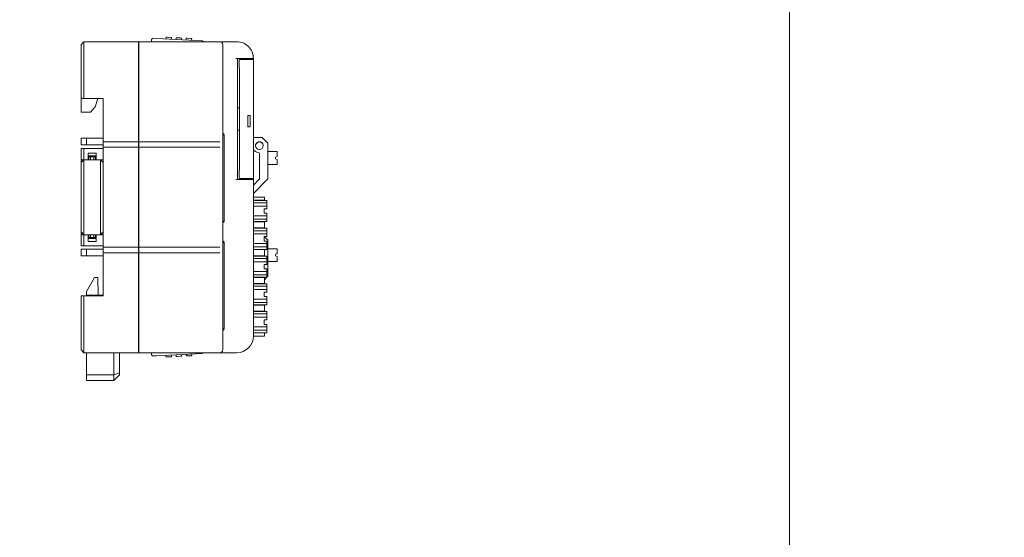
# Model space of a CAD drawing. Header units: millimetres. Extents: x -1114 to 1396, y -630 to 631.
# Tile 343 of 656: x -391 to -213, y 409 to 502. Entities that reach past the tile are written whole.
import ezdxf

# ---------------------------------------------------------------- set-up
doc = ezdxf.new("R2010")
doc.units = ezdxf.units.MM
doc.header["$MEASUREMENT"] = 0

msp = doc.modelspace()

# ---------------------------------------------------------------- linework, layer by layer
at = {"lineweight": 18}
for points, knots in [([(1038.9843, -629.7647), (1038.9843, -629.7647), (-1111.4882, -629.7647), (-1111.4882, -629.7647), (-1111.4882, -629.7647), (-1111.4882, -629.7647), (-1111.4882, 630.7883), (-1111.4882, 630.7883), (-1111.4882, 630.7883), (-1111.4882, 630.7883), (1038.9843, 630.7883), (1038.9843, 630.7883)], [0, 0, 0, 0, 0.33333333, 0.33333333, 0.33333333, 0.33333333, 0.66666667, 0.66666667, 0.66666667, 0.66666667, 1, 1, 1, 1]), ([(-366.4971, 498.548), (-366.5766, 498.5521), (-366.6545, 498.5245), (-366.7136, 498.4713), (-366.7136, 498.4713), (-366.7727, 498.4181), (-366.8083, 498.3435), (-366.8124, 498.2641)], [0, 0, 0, 0, 0.5, 0.5, 0.5, 0.5, 1, 1, 1, 1]), ([(-357.6673, 498.0851), (-357.6667, 498.0848), (-357.6661, 498.0844), (-357.6641, 498.0834), (-357.6641, 498.0834), (-357.6622, 498.0822), (-357.6588, 498.0803), (-357.6547, 498.078), (-357.6547, 498.078), (-357.6502, 498.0755), (-357.6449, 498.0724), (-357.6389, 498.069), (-357.6389, 498.069), (-357.631, 498.0645), (-357.6219, 498.0594), (-357.612, 498.0538), (-357.612, 498.0538), (-357.601, 498.0475), (-357.5891, 498.0408), (-357.5767, 498.0338), (-357.5767, 498.0338), (-357.5302, 498.0073), (-357.4766, 497.977), (-357.422, 497.946), (-357.422, 497.946), (-357.4164, 497.9428), (-357.4109, 497.9397), (-357.4053, 497.9365)], [0, 0, 0, 0, 0.14285714, 0.14285714, 0.14285714, 0.14285714, 0.28571429, 0.28571429, 0.28571429, 0.28571429, 0.42857143, 0.42857143, 0.42857143, 0.42857143, 0.57142857, 0.57142857, 0.57142857, 0.57142857, 0.71428571, 0.71428571, 0.71428571, 0.71428571, 0.85714286, 0.85714286, 0.85714286, 0.85714286, 1, 1, 1, 1]), ([(-353.9786, 497.4363), (-353.9786, 497.5689), (-354.0313, 497.696), (-354.125, 497.7898), (-354.125, 497.7898), (-354.2188, 497.8836), (-354.346, 497.9363), (-354.4786, 497.9363)], [0, 0, 0, 0, 0.5, 0.5, 0.5, 0.5, 1, 1, 1, 1]), ([(-348.4786, 494.9363), (-348.4786, 495.7319), (-348.7947, 496.495), (-349.3573, 497.0576), (-349.3573, 497.0576), (-349.9199, 497.6202), (-350.6829, 497.9363), (-351.4786, 497.9363)], [0, 0, 0, 0, 0.5, 0.5, 0.5, 0.5, 1, 1, 1, 1]), ([(-348.4786, 494.9363), (-348.4786, 495.7319), (-348.7947, 496.495), (-349.3573, 497.0576), (-349.3573, 497.0576), (-349.9199, 497.6202), (-350.6829, 497.9363), (-351.4786, 497.9363)], [0, 0, 0, 0, 0.5, 0.5, 0.5, 0.5, 1, 1, 1, 1]), ([(-348.6789, 496.014), (-348.6355, 495.9015), (-348.5991, 495.7865), (-348.5696, 495.6696), (-348.5696, 495.6696), (-348.5401, 495.5526), (-348.5178, 495.4343), (-348.5026, 495.3147)], [0, 0, 0, 0, 0.5, 0.5, 0.5, 0.5, 1, 1, 1, 1]), ([(-353.8321, 481.1227), (-353.8655, 481.1328), (-353.9054, 481.1429), (-353.9489, 481.153), (-353.9489, 481.153), (-353.9586, 481.1552), (-353.9685, 481.1575), (-353.9786, 481.1597)], [0, 0, 0, 0, 0.5, 0.5, 0.5, 0.5, 1, 1, 1, 1]), ([(-379.4786, 478.6863), (-379.4385, 478.6863), (-379.3977, 478.6863), (-379.3566, 478.6863), (-379.3566, 478.6863), (-379.3155, 478.6863), (-379.274, 478.6863), (-379.2322, 478.6863), (-379.2322, 478.6863), (-379.1486, 478.6863), (-379.0639, 478.6863), (-378.9786, 478.6863)], [0, 0, 0, 0, 0.33333333, 0.33333333, 0.33333333, 0.33333333, 0.66666667, 0.66666667, 0.66666667, 0.66666667, 1, 1, 1, 1]), ([(-346.6867, 479.2073), (-346.6867, 479.4574), (-346.8201, 479.6885), (-347.0367, 479.8135), (-347.0367, 479.8135), (-347.2533, 479.9386), (-347.5201, 479.9386), (-347.7367, 479.8135), (-347.7367, 479.8135), (-347.9533, 479.6885), (-348.0867, 479.4574), (-348.0867, 479.2073)], [0, 0, 0, 0, 0.33333333, 0.33333333, 0.33333333, 0.33333333, 0.66666667, 0.66666667, 0.66666667, 0.66666667, 1, 1, 1, 1]), ([(-348.0867, 479.2073), (-348.0867, 478.8207), (-347.7733, 478.5073), (-347.3867, 478.5073), (-347.3867, 478.5073), (-347.0001, 478.5073), (-346.6867, 478.8207), (-346.6867, 479.2073)], [0, 0, 0, 0, 0.5, 0.5, 0.5, 0.5, 1, 1, 1, 1]), ([(-346.6978, 479.2073), (-346.6978, 479.4534), (-346.8291, 479.6808), (-347.0423, 479.8039), (-347.0423, 479.8039), (-347.2554, 479.927), (-347.518, 479.927), (-347.7311, 479.8039), (-347.7311, 479.8039), (-347.9443, 479.6808), (-348.0756, 479.4534), (-348.0756, 479.2073)], [0, 0, 0, 0, 0.33333333, 0.33333333, 0.33333333, 0.33333333, 0.66666667, 0.66666667, 0.66666667, 0.66666667, 1, 1, 1, 1]), ([(-348.0756, 479.2073), (-348.0756, 478.8268), (-347.7672, 478.5184), (-347.3867, 478.5184), (-347.3867, 478.5184), (-347.0062, 478.5184), (-346.6978, 478.8268), (-346.6978, 479.2073)], [0, 0, 0, 0, 0.5, 0.5, 0.5, 0.5, 1, 1, 1, 1]), ([(-353.9786, 465.6056), (-353.9685, 465.6079), (-353.9586, 465.6101), (-353.9489, 465.6124), (-353.9489, 465.6124), (-353.9054, 465.6225), (-353.8655, 465.6326), (-353.8321, 465.6427)], [0, 0, 0, 0, 0.5, 0.5, 0.5, 0.5, 1, 1, 1, 1]), ([(-378.9786, 461.1863), (-379.0639, 461.1863), (-379.1486, 461.1863), (-379.2322, 461.1863), (-379.2322, 461.1863), (-379.274, 461.1863), (-379.3155, 461.1863), (-379.3566, 461.1863), (-379.3566, 461.1863), (-379.3977, 461.1863), (-379.4385, 461.1863), (-379.4786, 461.1863)], [0, 0, 0, 0, 0.33333333, 0.33333333, 0.33333333, 0.33333333, 0.66666667, 0.66666667, 0.66666667, 0.66666667, 1, 1, 1, 1]), ([(-353.8321, 461.7627), (-353.8655, 461.7728), (-353.9054, 461.7829), (-353.9489, 461.793), (-353.9489, 461.793), (-353.9586, 461.7952), (-353.9685, 461.7975), (-353.9786, 461.7997)], [0, 0, 0, 0, 0.5, 0.5, 0.5, 0.5, 1, 1, 1, 1]), ([(-353.9786, 446.2457), (-353.9685, 446.2479), (-353.9586, 446.2502), (-353.9489, 446.2524), (-353.9489, 446.2524), (-353.9054, 446.2625), (-353.8655, 446.2726), (-353.8321, 446.2827)], [0, 0, 0, 0, 0.5, 0.5, 0.5, 0.5, 1, 1, 1, 1]), ([(-366.8124, 441.6517), (-366.8083, 441.5722), (-366.7727, 441.4977), (-366.7136, 441.4444), (-366.7136, 441.4444), (-366.6545, 441.3912), (-366.5766, 441.3636), (-366.4971, 441.3678)], [0, 0, 0, 0, 0.5, 0.5, 0.5, 0.5, 1, 1, 1, 1]), ([(-357.4834, 441.9349), (-357.516, 441.9164), (-357.5473, 441.8987), (-357.5761, 441.8824), (-357.5761, 441.8824), (-357.5886, 441.8753), (-357.6006, 441.8685), (-357.6116, 441.8622), (-357.6116, 441.8622), (-357.6215, 441.8566), (-357.6306, 441.8514), (-357.6388, 441.8468), (-357.6388, 441.8468), (-357.6478, 441.8417), (-357.6556, 441.8372), (-357.6602, 441.8346), (-357.6602, 441.8346), (-357.6644, 441.8323), (-357.6658, 441.8314), (-357.6673, 441.8306)], [0, 0, 0, 0, 0.2, 0.2, 0.2, 0.2, 0.4, 0.4, 0.4, 0.4, 0.6, 0.6, 0.6, 0.6, 0.8, 0.8, 0.8, 0.8, 1, 1, 1, 1]), ([(-353.9786, 442.4363), (-353.9786, 442.3054), (-354.0325, 442.1753), (-354.125, 442.0827), (-354.125, 442.0827), (-354.2176, 441.9901), (-354.3477, 441.9363), (-354.4786, 441.9363)], [0, 0, 0, 0, 0.5, 0.5, 0.5, 0.5, 1, 1, 1, 1])]:
    msp.add_open_spline(points, degree=3, knots=knots, dxfattribs=at)
for points in [[(-252.0041, 630.2765), (-252.0041, 630.2765), (-252.0041, -630.2765), (-252.0041, -630.2765)], [(-379.4786, 497.4363), (-379.4786, 497.4363), (-378.9786, 497.9363), (-378.9786, 497.9363)], [(-379.4786, 497.4363), (-379.4786, 497.4363), (-378.9786, 497.9363), (-378.9786, 497.9363)], [(-378.9786, 497.9363), (-378.9786, 497.9363), (-369.1732, 497.9363), (-369.1732, 497.9363)], [(-378.9786, 497.9363), (-378.9786, 497.9363), (-369.1732, 497.9363), (-369.1732, 497.9363)], [(-378.9786, 497.9363), (-378.9786, 497.9363), (-378.9786, 493.9363), (-378.9786, 493.9363)], [(-369.1732, 493.9363), (-369.1732, 493.9363), (-369.1732, 497.9363), (-369.1732, 497.9363)], [(-369.0732, 497.9363), (-369.0732, 497.9363), (-354.4786, 497.9363), (-354.4786, 497.9363)], [(-369.0732, 493.9363), (-369.0732, 493.9363), (-369.0732, 497.9363), (-369.0732, 497.9363)], [(-369.0732, 497.9363), (-369.0732, 497.9363), (-354.4786, 497.9363), (-354.4786, 497.9363)], [(-366.8296, 497.9362), (-366.8296, 497.9362), (-366.8124, 498.2641), (-366.8124, 498.2641)], [(-366.4971, 498.548), (-366.4971, 498.548), (-365.898, 498.5165), (-365.898, 498.5165)], [(-365.898, 498.5165), (-365.898, 498.5165), (-357.6673, 498.0851), (-357.6673, 498.0851)], [(-365.898, 498.5165), (-365.898, 498.5165), (-357.6673, 498.0851), (-357.6673, 498.0851)], [(-364.2045, 498.4278), (-364.2045, 498.4278), (-364.1878, 498.7459), (-364.1878, 498.7459)], [(-364.1878, 498.7459), (-364.1878, 498.7459), (-364.2045, 498.4278), (-364.2045, 498.4278)], [(-363.9881, 498.7354), (-363.9881, 498.7354), (-364.1878, 498.7459), (-364.1878, 498.7459)], [(-363.3889, 498.704), (-363.3889, 498.704), (-363.9881, 498.7354), (-363.9881, 498.7354)], [(-363.1892, 498.6936), (-363.1892, 498.6936), (-363.3889, 498.704), (-363.3889, 498.704)], [(-363.1892, 498.6936), (-363.1892, 498.6936), (-363.2059, 498.3754), (-363.2059, 498.3754)], [(-362.3975, 498.3331), (-362.3975, 498.3331), (-362.3809, 498.6512), (-362.3809, 498.6512)], [(-362.3809, 498.6512), (-362.3809, 498.6512), (-362.3975, 498.3331), (-362.3975, 498.3331)], [(-362.1812, 498.6407), (-362.1812, 498.6407), (-362.3809, 498.6512), (-362.3809, 498.6512)], [(-361.582, 498.6093), (-361.582, 498.6093), (-362.1812, 498.6407), (-362.1812, 498.6407)], [(-361.3822, 498.5989), (-361.3822, 498.5989), (-361.582, 498.6093), (-361.582, 498.6093)], [(-361.3822, 498.5989), (-361.3822, 498.5989), (-361.3989, 498.2807), (-361.3989, 498.2807)], [(-360.5906, 498.2384), (-360.5906, 498.2384), (-360.5739, 498.5565), (-360.5739, 498.5565)], [(-360.5739, 498.5565), (-360.5739, 498.5565), (-360.5906, 498.2384), (-360.5906, 498.2384)], [(-360.3742, 498.546), (-360.3742, 498.546), (-360.5739, 498.5565), (-360.5739, 498.5565)], [(-359.775, 498.5146), (-359.775, 498.5146), (-360.3742, 498.546), (-360.3742, 498.546)], [(-359.5753, 498.5042), (-359.5753, 498.5042), (-359.775, 498.5146), (-359.775, 498.5146)], [(-359.5753, 498.5042), (-359.5753, 498.5042), (-359.592, 498.186), (-359.592, 498.186)], [(-357.6674, 498.0851), (-357.6674, 498.0851), (-357.6673, 498.0851), (-357.6673, 498.0851)], [(-354.4786, 497.9363), (-354.4786, 497.9363), (-353.4786, 497.9363), (-353.4786, 497.9363)], [(-353.4786, 497.9363), (-353.4786, 497.9363), (-351.4786, 497.9363), (-351.4786, 497.9363)], [(-353.4786, 497.9363), (-353.4786, 497.9363), (-351.4786, 497.9363), (-351.4786, 497.9363)], [(-379.4786, 493.9363), (-379.4786, 493.9363), (-379.4786, 497.4363), (-379.4786, 497.4363)], [(-369.1732, 496.9642), (-369.1732, 496.9642), (-369.0732, 496.959), (-369.0732, 496.959)], [(-369.0732, 496.1363), (-369.0732, 496.1363), (-369.1732, 496.1363), (-369.1732, 496.1363)], [(-369.1732, 496.1363), (-369.1732, 496.1363), (-369.0732, 496.1363), (-369.0732, 496.1363)], [(-353.9786, 497.4363), (-353.9786, 497.4363), (-353.9786, 493.9363), (-353.9786, 493.9363)], [(-351.6286, 494.9363), (-351.6286, 494.9363), (-348.9786, 494.9363), (-348.9786, 494.9363)], [(-351.3286, 494.9363), (-351.3286, 494.9363), (-351.3286, 473.1363), (-351.3286, 473.1363)], [(-351.0036, 494.7363), (-351.0036, 494.7363), (-351.0036, 493.2363), (-351.0036, 493.2363)], [(-349.6786, 494.7363), (-349.6786, 494.7363), (-351.0036, 494.7363), (-351.0036, 494.7363)], [(-350.4786, 494.9359), (-350.4786, 494.9359), (-350.4786, 494.7361), (-350.4786, 494.7361)], [(-350.2286, 494.9363), (-350.2286, 494.9363), (-350.2286, 494.7363), (-350.2286, 494.7363)], [(-349.6786, 494.7363), (-349.6786, 494.7363), (-348.9786, 494.7363), (-348.9786, 494.7363)], [(-349.1286, 494.7363), (-349.1286, 494.7363), (-349.1286, 494.9363), (-349.1286, 494.9363)], [(-348.4786, 494.9363), (-348.4786, 494.9363), (-348.9786, 494.9363), (-348.9786, 494.9363)], [(-348.9786, 494.7363), (-348.9786, 494.7363), (-348.4786, 494.7363), (-348.4786, 494.7363)], [(-348.4786, 494.9363), (-348.4786, 494.9363), (-348.4786, 494.7362), (-348.4786, 494.7362)], [(-348.4786, 473.3363), (-348.4786, 473.3363), (-348.4786, 494.7363), (-348.4786, 494.7363)], [(-348.4786, 494.7363), (-348.4786, 494.7363), (-348.4786, 473.3363), (-348.4786, 473.3363)], [(-379.4786, 487.6863), (-379.4786, 487.6863), (-379.4786, 493.9363), (-379.4786, 493.9363)], [(-378.9786, 493.9363), (-378.9786, 493.9363), (-378.9786, 487.6863), (-378.9786, 487.6863)], [(-369.1732, 480.739), (-369.1732, 480.739), (-369.1732, 493.9363), (-369.1732, 493.9363)], [(-369.0732, 480.739), (-369.0732, 480.739), (-369.0732, 493.9363), (-369.0732, 493.9363)], [(-353.9786, 480.739), (-353.9786, 480.739), (-353.9786, 493.9363), (-353.9786, 493.9363)], [(-353.9786, 493.9363), (-353.9786, 493.9363), (-353.9786, 480.739), (-353.9786, 480.739)], [(-350.9494, 493.2363), (-350.9494, 493.2363), (-351.0036, 493.2363), (-351.0036, 493.2363)], [(-350.9494, 493.2363), (-350.9494, 493.2363), (-350.9494, 474.8363), (-350.9494, 474.8363)], [(-379.4786, 487.6863), (-379.4786, 487.6863), (-379.4786, 485.2284), (-379.4786, 485.2284)], [(-378.9786, 487.6863), (-378.9786, 487.6863), (-379.4786, 487.6863), (-379.4786, 487.6863)], [(-375.4786, 487.6863), (-375.4786, 487.6863), (-378.9786, 487.6863), (-378.9786, 487.6863)], [(-376.9645, 486.2284), (-376.9645, 486.2284), (-376.4786, 487.6863), (-376.4786, 487.6863)], [(-375.4786, 480.739), (-375.4786, 480.739), (-375.4786, 487.6863), (-375.4786, 487.6863)], [(-377.7645, 485.2284), (-377.7645, 485.2284), (-376.9645, 486.2284), (-376.9645, 486.2284)], [(-350.9494, 486.0363), (-350.9494, 486.0363), (-351.3286, 486.0363), (-351.3286, 486.0363)], [(-379.4786, 485.2284), (-379.4786, 485.2284), (-377.7645, 485.2284), (-377.7645, 485.2284)], [(-349.4786, 484.6363), (-349.4786, 484.6363), (-349.0786, 484.6363), (-349.0786, 484.6363)], [(-349.4786, 482.6363), (-349.4786, 482.6363), (-349.4786, 484.6363), (-349.4786, 484.6363)], [(-349.0786, 484.6363), (-349.0786, 484.6363), (-349.0786, 482.6363), (-349.0786, 482.6363)], [(-350.9494, 482.0363), (-350.9494, 482.0363), (-351.3286, 482.0363), (-351.3286, 482.0363)], [(-349.0786, 482.6363), (-349.0786, 482.6363), (-349.4786, 482.6363), (-349.4786, 482.6363)], [(-379.4786, 480.5784), (-379.4786, 480.5784), (-378.4786, 480.5784), (-378.4786, 480.5784)], [(-379.4786, 479.3784), (-379.4786, 479.3784), (-379.4786, 480.5784), (-379.4786, 480.5784)], [(-378.4786, 480.5784), (-378.4786, 480.5784), (-375.4786, 480.5784), (-375.4786, 480.5784)], [(-378.4786, 480.5784), (-378.4786, 480.5784), (-378.4786, 479.3784), (-378.4786, 479.3784)], [(-375.4786, 479.491), (-375.4786, 479.491), (-375.4786, 480.739), (-375.4786, 480.739)], [(-369.1732, 479.491), (-369.1732, 479.491), (-369.1732, 480.739), (-369.1732, 480.739)], [(-369.0732, 480.739), (-369.0732, 480.739), (-369.0732, 479.491), (-369.0732, 479.491)], [(-353.7267, 481.1227), (-353.7267, 481.2799), (-353.8287, 481.4189), (-353.9786, 481.4661)], [(-353.9786, 480.739), (-353.9786, 480.739), (-353.9786, 479.0749), (-353.9786, 479.0749)], [(-353.7267, 481.1227), (-353.7267, 481.1227), (-353.8321, 481.1227), (-353.8321, 481.1227)], [(-353.7267, 481.1227), (-353.7267, 481.1227), (-353.7267, 465.6427), (-353.7267, 465.6427)], [(-346.9571, 480.7073), (-346.9571, 480.7073), (-348.4787, 480.7073), (-348.4787, 480.7073)], [(-346.8369, 480.6575), (-346.8688, 480.6894), (-346.912, 480.7073), (-346.9571, 480.7073)], [(-345.9365, 479.7571), (-345.9365, 479.7571), (-346.8369, 480.6575), (-346.8369, 480.6575)], [(-378.4786, 479.3784), (-378.4786, 479.3784), (-379.4786, 479.3784), (-379.4786, 479.3784)], [(-379.4786, 478.1335), (-379.4786, 478.1335), (-379.4786, 478.6863), (-379.4786, 478.6863)], [(-375.4786, 478.6863), (-375.4786, 478.6863), (-378.9786, 478.6863), (-378.9786, 478.6863)], [(-378.9786, 478.6863), (-378.9786, 478.6863), (-378.9786, 478.1335), (-378.9786, 478.1335)], [(-378.4786, 479.3784), (-378.4786, 479.3784), (-375.4786, 479.3784), (-375.4786, 479.3784)], [(-369.1732, 479.9363), (-369.1732, 479.9363), (-375.4786, 479.9363), (-375.4786, 479.9363)], [(-375.4786, 479.3816), (-375.4786, 479.3816), (-375.4786, 479.491), (-375.4786, 479.491)], [(-375.4786, 478.1335), (-375.4786, 478.1335), (-375.4786, 479.3816), (-375.4786, 479.3816)], [(-375.4786, 478.9363), (-375.4786, 478.9363), (-369.1732, 478.9363), (-369.1732, 478.9363)], [(-369.1732, 479.3816), (-369.1732, 479.3816), (-369.1732, 479.491), (-369.1732, 479.491)], [(-369.1732, 478.1335), (-369.1732, 478.1335), (-369.1732, 479.3816), (-369.1732, 479.3816)], [(-369.0732, 478.9729), (-369.0732, 478.9729), (-369.1732, 478.9729), (-369.1732, 478.9729)], [(-354.4786, 479.9363), (-354.4786, 479.9363), (-369.0732, 479.9363), (-369.0732, 479.9363)], [(-369.0732, 479.3816), (-369.0732, 479.3816), (-369.0732, 479.491), (-369.0732, 479.491)], [(-369.0732, 478.1335), (-369.0732, 478.1335), (-369.0732, 479.3816), (-369.0732, 479.3816)], [(-354.4786, 478.9363), (-354.4786, 478.9363), (-369.0732, 478.9363), (-369.0732, 478.9363)], [(-353.9786, 478.9687), (-353.9786, 478.9687), (-353.9786, 479.0749), (-353.9786, 479.0749)], [(-353.9786, 479.0749), (-353.9786, 479.0749), (-353.9786, 478.9655), (-353.9786, 478.9655)], [(-353.9786, 478.9655), (-353.9786, 478.9655), (-353.9786, 478.1335), (-353.9786, 478.1335)], [(-348.4786, 478.5988), (-348.2838, 478.2493), (-347.9335, 478.0142), (-347.5363, 477.9663)], [(-345.8867, 479.6369), (-345.8867, 479.682), (-345.9046, 479.7252), (-345.9365, 479.7571)], [(-345.8867, 473.2777), (-345.8867, 473.2777), (-345.8867, 479.6369), (-345.8867, 479.6369)], [(-379.4786, 476.6863), (-379.4786, 476.6863), (-379.4786, 478.1335), (-379.4786, 478.1335)], [(-379.4786, 476.1863), (-379.4786, 476.1863), (-378.9786, 476.6863), (-378.9786, 476.6863)], [(-379.4786, 476.1863), (-379.4786, 476.1863), (-379.4786, 476.6863), (-379.4786, 476.6863)], [(-379.4786, 476.1863), (-379.4786, 476.1863), (-378.9786, 476.6863), (-378.9786, 476.6863)], [(-378.9786, 476.6863), (-378.9786, 476.6863), (-379.4786, 476.6863), (-379.4786, 476.6863)], [(-378.9786, 478.1335), (-378.9786, 478.1335), (-378.9786, 476.6863), (-378.9786, 476.6863)], [(-378.9786, 476.6863), (-378.9786, 476.6863), (-378.9786, 473.6863), (-378.9786, 473.6863)], [(-378.1786, 476.6863), (-378.1786, 476.6863), (-378.9786, 476.6863), (-378.9786, 476.6863)], [(-378.1786, 477.8863), (-378.1786, 477.8863), (-378.1786, 476.6863), (-378.1786, 476.6863)], [(-378.1786, 477.8863), (-378.1786, 477.8863), (-376.7786, 477.8863), (-376.7786, 477.8863)], [(-376.7786, 477.3863), (-376.7786, 477.3863), (-378.1786, 477.3863), (-378.1786, 477.3863)], [(-376.7786, 476.6863), (-376.7786, 476.6863), (-378.1786, 476.6863), (-378.1786, 476.6863)], [(-378.1786, 476.6863), (-378.1786, 476.6863), (-376.7786, 476.6863), (-376.7786, 476.6863)], [(-378.0786, 477.1863), (-378.0786, 477.1863), (-377.7786, 477.1863), (-377.7786, 477.1863)], [(-378.0786, 476.6863), (-378.0786, 476.6863), (-378.0786, 477.1863), (-378.0786, 477.1863)], [(-377.1786, 477.1863), (-377.1786, 477.1863), (-377.7786, 477.1863), (-377.7786, 477.1863)], [(-377.7786, 477.1863), (-377.7786, 477.1863), (-377.7786, 476.6863), (-377.7786, 476.6863)], [(-377.1786, 477.1863), (-377.1786, 477.1863), (-376.8786, 477.1863), (-376.8786, 477.1863)], [(-377.1786, 476.6863), (-377.1786, 476.6863), (-377.1786, 477.1863), (-377.1786, 477.1863)], [(-376.8786, 477.1863), (-376.8786, 477.1863), (-376.8786, 476.6863), (-376.8786, 476.6863)], [(-376.7786, 477.8863), (-376.7786, 477.8863), (-376.7786, 476.6863), (-376.7786, 476.6863)], [(-375.4786, 476.6863), (-375.4786, 476.6863), (-376.7786, 476.6863), (-376.7786, 476.6863)], [(-375.9786, 476.6863), (-375.9786, 476.6863), (-375.4786, 476.1863), (-375.4786, 476.1863)], [(-375.4786, 476.1863), (-375.4786, 476.1863), (-375.9786, 476.6863), (-375.9786, 476.6863)], [(-375.9786, 473.6863), (-375.9786, 473.6863), (-375.9786, 476.6863), (-375.9786, 476.6863)], [(-375.977, 476.6858), (-375.977, 476.6858), (-375.9781, 476.6858), (-375.9781, 476.6858)], [(-375.4786, 461.739), (-375.4786, 461.739), (-375.4786, 478.1335), (-375.4786, 478.1335)], [(-369.1732, 461.739), (-369.1732, 461.739), (-369.1732, 478.1335), (-369.1732, 478.1335)], [(-369.1732, 477.9729), (-369.1732, 477.9729), (-369.0732, 477.9729), (-369.0732, 477.9729)], [(-369.0732, 461.739), (-369.0732, 461.739), (-369.0732, 478.1335), (-369.0732, 478.1335)], [(-353.9786, 461.739), (-353.9786, 461.739), (-353.9786, 478.1335), (-353.9786, 478.1335)], [(-353.9786, 478.1335), (-353.9786, 478.1335), (-353.9786, 461.739), (-353.9786, 461.739)], [(-347.3867, 477.7975), (-347.3867, 477.8835), (-347.4509, 477.956), (-347.5363, 477.9663)], [(-347.3867, 477.7975), (-347.3867, 477.7975), (-347.3867, 473.2777), (-347.3867, 473.2777)], [(-345.8867, 478.1573), (-345.8867, 478.1573), (-344.1867, 478.1573), (-344.1867, 478.1573)], [(-344.1867, 477.2665), (-344.1867, 477.2665), (-344.4867, 477.1573), (-344.4867, 477.1573)], [(-344.4867, 476.8573), (-344.4867, 476.8573), (-344.4867, 477.1573), (-344.4867, 477.1573)], [(-344.4867, 476.8573), (-344.4867, 476.8573), (-344.1867, 476.7481), (-344.1867, 476.7481)], [(-344.1867, 478.1573), (-344.1867, 478.1573), (-344.1867, 477.2665), (-344.1867, 477.2665)], [(-344.1867, 476.7481), (-344.1867, 476.7481), (-344.1867, 475.8573), (-344.1867, 475.8573)], [(-379.4786, 473.6863), (-379.4786, 473.6863), (-379.4786, 476.1863), (-379.4786, 476.1863)], [(-344.1867, 475.8573), (-344.1867, 475.8573), (-345.8867, 475.8573), (-345.8867, 475.8573)], [(-379.4786, 466.1863), (-379.4786, 466.1863), (-379.4786, 473.6863), (-379.4786, 473.6863)], [(-378.9786, 473.6863), (-378.9786, 473.6863), (-378.9786, 466.1863), (-378.9786, 466.1863)], [(-375.9786, 466.1863), (-375.9786, 466.1863), (-375.9786, 473.6863), (-375.9786, 473.6863)], [(-348.9786, 473.1363), (-348.9786, 473.1363), (-351.6286, 473.1363), (-351.6286, 473.1363)], [(-351.0036, 474.8363), (-351.0036, 474.8363), (-351.0036, 473.3363), (-351.0036, 473.3363)], [(-350.9494, 474.8363), (-350.9494, 474.8363), (-351.0036, 474.8363), (-351.0036, 474.8363)], [(-349.6786, 473.3363), (-349.6786, 473.3363), (-351.0036, 473.3363), (-351.0036, 473.3363)], [(-350.4786, 473.3365), (-350.4786, 473.3365), (-350.4786, 473.1363), (-350.4786, 473.1363)], [(-350.2286, 473.3363), (-350.2286, 473.3363), (-350.2286, 473.1363), (-350.2286, 473.1363)], [(-349.6786, 473.3363), (-349.6786, 473.3363), (-348.9786, 473.3363), (-348.9786, 473.3363)], [(-349.1286, 473.1363), (-349.1286, 473.1363), (-349.1286, 473.3363), (-349.1286, 473.3363)], [(-348.4786, 473.3363), (-348.4786, 473.3363), (-348.9786, 473.3363), (-348.9786, 473.3363)], [(-348.9786, 473.1363), (-348.9786, 473.1363), (-348.4786, 473.1363), (-348.4786, 473.1363)], [(-348.4786, 473.3364), (-348.4786, 473.3364), (-348.4786, 473.1363), (-348.4786, 473.1363)], [(-348.4786, 470.6154), (-348.4786, 470.6154), (-345.9365, 473.1575), (-345.9365, 473.1575)], [(-347.4365, 473.1575), (-347.4365, 473.1575), (-348.4786, 472.1154), (-348.4786, 472.1154)], [(-348.4786, 473.1363), (-348.4786, 473.1363), (-348.4786, 444.9363), (-348.4786, 444.9363)], [(-347.4365, 473.1575), (-347.4046, 473.1894), (-347.3867, 473.2326), (-347.3867, 473.2777)], [(-345.9365, 473.1575), (-345.9046, 473.1894), (-345.8867, 473.2326), (-345.8867, 473.2777)], [(-348.4786, 469.9516), (-348.4786, 469.9516), (-348.4196, 469.9516), (-348.4196, 469.9516)], [(-348.4196, 469.9516), (-348.4196, 469.9516), (-346.5804, 469.9516), (-346.5804, 469.9516)], [(-346.5804, 469.9516), (-346.5804, 469.9516), (-346.5, 469.9516), (-346.5, 469.9516)], [(-346.5, 469.4016), (-346.5, 469.4016), (-346.5, 469.9516), (-346.5, 469.9516)], [(-346.5, 469.9516), (-346.5, 469.9516), (-346.5, 469.4016), (-346.5, 469.4016)], [(-348.4196, 469.4016), (-348.4196, 469.4016), (-348.4795, 469.4016), (-348.4795, 469.4016)], [(-346.05, 469.3516), (-346.05, 469.3516), (-348.4786, 469.3516), (-348.4786, 469.3516)], [(-348.4786, 468.9157), (-348.4786, 468.9157), (-346.05, 468.9157), (-346.05, 468.9157)], [(-348.4786, 468.3198), (-348.4786, 468.3198), (-346.05, 468.3198), (-346.05, 468.3198)], [(-348.4196, 469.4016), (-348.4196, 469.4016), (-346.5804, 469.4016), (-346.5804, 469.4016)], [(-346.5, 469.4016), (-346.5, 469.4016), (-346.5804, 469.4016), (-346.5804, 469.4016)], [(-346.55, 467.8516), (-346.55, 467.8516), (-346.55, 467.0516), (-346.55, 467.0516)], [(-346.55, 467.8516), (-346.55, 467.8516), (-346.05, 467.8516), (-346.05, 467.8516)], [(-346.05, 469.0977), (-346.05, 469.0977), (-346.05, 469.3516), (-346.05, 469.3516)], [(-346.05, 469.0977), (-346.05, 469.0977), (-346.05, 468.7763), (-346.05, 468.7763)], [(-346.05, 468.4592), (-346.05, 468.4592), (-346.05, 468.7763), (-346.05, 468.7763)], [(-346.05, 468.4592), (-346.05, 468.4592), (-346.05, 468.1378), (-346.05, 468.1378)], [(-346.05, 467.8516), (-346.05, 467.8516), (-346.05, 468.1378), (-346.05, 468.1378)], [(-379.4786, 463.6863), (-379.4786, 463.6863), (-379.4786, 466.1863), (-379.4786, 466.1863)], [(-378.9786, 466.1863), (-378.9786, 466.1863), (-378.9786, 463.1863), (-378.9786, 463.1863)], [(-375.9786, 463.1863), (-375.9786, 463.1863), (-375.9786, 466.1863), (-375.9786, 466.1863)], [(-346.05, 466.5834), (-346.05, 466.5834), (-348.4786, 466.5834), (-348.4786, 466.5834)], [(-348.4786, 465.9875), (-348.4786, 465.9875), (-346.05, 465.9875), (-346.05, 465.9875)], [(-346.55, 467.0516), (-346.55, 467.0516), (-346.05, 467.0516), (-346.05, 467.0516)], [(-346.05, 466.7654), (-346.05, 466.7654), (-346.05, 467.0516), (-346.05, 467.0516)], [(-346.05, 466.7654), (-346.05, 466.7654), (-346.05, 466.444), (-346.05, 466.444)], [(-346.05, 466.1269), (-346.05, 466.1269), (-346.05, 466.444), (-346.05, 466.444)], [(-346.05, 466.1269), (-346.05, 466.1269), (-346.05, 465.8055), (-346.05, 465.8055)], [(-353.9786, 465.2993), (-353.8287, 465.3465), (-353.7267, 465.4855), (-353.7267, 465.6427)], [(-353.8321, 465.6427), (-353.8321, 465.6427), (-353.7267, 465.6427), (-353.7267, 465.6427)], [(-348.4196, 464.4016), (-348.4196, 464.4016), (-348.4795, 464.4016), (-348.4795, 464.4016)], [(-346.05, 465.5516), (-346.05, 465.5516), (-348.4786, 465.5516), (-348.4786, 465.5516)], [(-348.4786, 465.5016), (-348.4786, 465.5016), (-348.4196, 465.5016), (-348.4196, 465.5016)], [(-346.05, 464.3516), (-346.05, 464.3516), (-348.4786, 464.3516), (-348.4786, 464.3516)], [(-346.5804, 465.5016), (-346.5804, 465.5016), (-348.4196, 465.5016), (-348.4196, 465.5016)], [(-348.4196, 464.4016), (-348.4196, 464.4016), (-346.5804, 464.4016), (-346.5804, 464.4016)], [(-346.5804, 465.5016), (-346.5804, 465.5016), (-346.5, 465.5016), (-346.5, 465.5016)], [(-346.5, 464.4016), (-346.5, 464.4016), (-346.5804, 464.4016), (-346.5804, 464.4016)], [(-346.5, 464.4016), (-346.5, 464.4016), (-346.5, 465.5016), (-346.5, 465.5016)], [(-346.5, 465.5016), (-346.5, 465.5016), (-346.5, 464.4016), (-346.5, 464.4016)], [(-346.05, 465.5516), (-346.05, 465.5516), (-346.05, 465.8055), (-346.05, 465.8055)], [(-346.05, 464.0977), (-346.05, 464.0977), (-346.05, 464.3516), (-346.05, 464.3516)], [(-378.9786, 463.1863), (-378.9786, 463.1863), (-379.4786, 463.6863), (-379.4786, 463.6863)], [(-379.4786, 463.6863), (-379.4786, 463.6863), (-379.4786, 463.1862), (-379.4786, 463.1862)], [(-379.4786, 463.6863), (-379.4786, 463.6863), (-378.9786, 463.1863), (-378.9786, 463.1863)], [(-379.4786, 463.1863), (-379.4786, 463.1863), (-378.9786, 463.1863), (-378.9786, 463.1863)], [(-379.4786, 461.739), (-379.4786, 461.739), (-379.4786, 463.1863), (-379.4786, 463.1863)], [(-378.9801, 463.1868), (-378.9801, 463.1868), (-378.9791, 463.1868), (-378.9791, 463.1868)], [(-378.1786, 463.1863), (-378.1786, 463.1863), (-378.9786, 463.1863), (-378.9786, 463.1863)], [(-378.9786, 463.1863), (-378.9786, 463.1863), (-378.9786, 461.739), (-378.9786, 461.739)], [(-378.1786, 463.1863), (-378.1786, 463.1863), (-376.7786, 463.1863), (-376.7786, 463.1863)], [(-378.1786, 463.1863), (-378.1786, 463.1863), (-376.7786, 463.1863), (-376.7786, 463.1863)], [(-378.1786, 461.9863), (-378.1786, 461.9863), (-378.1786, 463.1863), (-378.1786, 463.1863)], [(-378.1786, 462.4863), (-378.1786, 462.4863), (-376.7786, 462.4863), (-376.7786, 462.4863)], [(-378.0786, 462.6863), (-378.0786, 462.6863), (-378.0786, 463.1863), (-378.0786, 463.1863)], [(-377.7786, 462.6863), (-377.7786, 462.6863), (-378.0786, 462.6863), (-378.0786, 462.6863)], [(-377.7786, 463.1863), (-377.7786, 463.1863), (-377.7786, 462.6863), (-377.7786, 462.6863)], [(-377.1786, 462.6863), (-377.1786, 462.6863), (-377.7786, 462.6863), (-377.7786, 462.6863)], [(-377.1786, 462.6863), (-377.1786, 462.6863), (-377.1786, 463.1863), (-377.1786, 463.1863)], [(-376.8786, 462.6863), (-376.8786, 462.6863), (-377.1786, 462.6863), (-377.1786, 462.6863)], [(-376.8786, 463.1863), (-376.8786, 463.1863), (-376.8786, 462.6863), (-376.8786, 462.6863)], [(-376.7786, 461.9863), (-376.7786, 461.9863), (-376.7786, 463.1863), (-376.7786, 463.1863)], [(-375.4786, 463.1863), (-375.4786, 463.1863), (-376.7786, 463.1863), (-376.7786, 463.1863)], [(-375.4786, 463.6863), (-375.4786, 463.6863), (-375.9786, 463.1863), (-375.9786, 463.1863)], [(-346.05, 463.9157), (-346.05, 463.9157), (-348.4786, 463.9157), (-348.4786, 463.9157)], [(-348.4786, 463.3198), (-348.4786, 463.3198), (-346.05, 463.3198), (-346.05, 463.3198)], [(-346.55, 462.8516), (-346.55, 462.8516), (-346.55, 462.0516), (-346.55, 462.0516)], [(-346.55, 462.8516), (-346.55, 462.8516), (-346.05, 462.8516), (-346.05, 462.8516)], [(-345.9365, 462.2571), (-345.9365, 462.2571), (-346.531, 462.8516), (-346.531, 462.8516)], [(-346.05, 464.0977), (-346.05, 464.0977), (-346.05, 463.7763), (-346.05, 463.7763)], [(-346.05, 463.4592), (-346.05, 463.4592), (-346.05, 463.7763), (-346.05, 463.7763)], [(-346.05, 463.4592), (-346.05, 463.4592), (-346.05, 463.1378), (-346.05, 463.1378)], [(-346.05, 462.8516), (-346.05, 462.8516), (-346.05, 463.1378), (-346.05, 463.1378)], [(-379.4786, 461.1863), (-379.4786, 461.1863), (-379.4786, 461.739), (-379.4786, 461.739)], [(-378.9786, 461.739), (-378.9786, 461.739), (-378.9786, 461.1863), (-378.9786, 461.1863)], [(-378.9786, 461.1863), (-378.9786, 461.1863), (-375.4786, 461.1863), (-375.4786, 461.1863)], [(-376.7786, 461.9863), (-376.7786, 461.9863), (-378.1786, 461.9863), (-378.1786, 461.9863)], [(-375.4786, 460.491), (-375.4786, 460.491), (-375.4786, 461.739), (-375.4786, 461.739)], [(-369.1732, 460.9363), (-369.1732, 460.9363), (-375.4786, 460.9363), (-375.4786, 460.9363)], [(-369.1732, 461.8996), (-369.1732, 461.8996), (-369.0732, 461.8996), (-369.0732, 461.8996)], [(-369.1732, 460.491), (-369.1732, 460.491), (-369.1732, 461.739), (-369.1732, 461.739)], [(-369.1732, 460.8996), (-369.1732, 460.8996), (-369.0732, 460.8996), (-369.0732, 460.8996)], [(-369.0732, 460.491), (-369.0732, 460.491), (-369.0732, 461.739), (-369.0732, 461.739)], [(-354.4786, 460.9363), (-354.4786, 460.9363), (-369.0732, 460.9363), (-369.0732, 460.9363)], [(-353.7267, 461.7627), (-353.7267, 461.9199), (-353.8287, 462.0589), (-353.9786, 462.1061)], [(-353.9786, 461.739), (-353.9786, 461.739), (-353.9786, 460.907), (-353.9786, 460.907)], [(-353.9786, 460.907), (-353.9786, 460.907), (-353.9786, 460.7976), (-353.9786, 460.7976)], [(-353.9786, 460.7976), (-353.9786, 460.7976), (-353.9786, 460.9038), (-353.9786, 460.9038)], [(-353.9786, 460.7976), (-353.9786, 460.7976), (-353.9786, 459.1335), (-353.9786, 459.1335)], [(-353.7267, 461.7627), (-353.7267, 461.7627), (-353.8321, 461.7627), (-353.8321, 461.7627)], [(-353.7267, 461.7627), (-353.7267, 461.7627), (-353.7267, 446.2827), (-353.7267, 446.2827)], [(-346.05, 461.5834), (-346.05, 461.5834), (-348.4786, 461.5834), (-348.4786, 461.5834)], [(-348.4786, 460.9875), (-348.4786, 460.9875), (-346.05, 460.9875), (-346.05, 460.9875)], [(-346.55, 462.0516), (-346.55, 462.0516), (-346.05, 462.0516), (-346.05, 462.0516)], [(-346.05, 461.7654), (-346.05, 461.7654), (-346.05, 462.0516), (-346.05, 462.0516)], [(-346.05, 461.7654), (-346.05, 461.7654), (-346.05, 461.444), (-346.05, 461.444)], [(-346.05, 461.1269), (-346.05, 461.1269), (-346.05, 461.444), (-346.05, 461.444)], [(-346.05, 461.1269), (-346.05, 461.1269), (-346.05, 460.8055), (-346.05, 460.8055)], [(-346.05, 460.5516), (-346.05, 460.5516), (-346.05, 460.8055), (-346.05, 460.8055)], [(-345.8867, 462.1369), (-345.8867, 462.182), (-345.9046, 462.2252), (-345.9365, 462.2571)], [(-345.8867, 455.7777), (-345.8867, 455.7777), (-345.8867, 462.1369), (-345.8867, 462.1369)], [(-379.4786, 460.5784), (-379.4786, 460.5784), (-378.4786, 460.5784), (-378.4786, 460.5784)], [(-379.4786, 459.3784), (-379.4786, 459.3784), (-379.4786, 460.5784), (-379.4786, 460.5784)], [(-378.4786, 459.3784), (-378.4786, 459.3784), (-379.4786, 459.3784), (-379.4786, 459.3784)], [(-378.4786, 460.5784), (-378.4786, 460.5784), (-375.4786, 460.5784), (-375.4786, 460.5784)], [(-378.4786, 460.5784), (-378.4786, 460.5784), (-378.4786, 459.3784), (-378.4786, 459.3784)], [(-378.4786, 459.3784), (-378.4786, 459.3784), (-375.4786, 459.3784), (-375.4786, 459.3784)], [(-375.4786, 460.3816), (-375.4786, 460.3816), (-375.4786, 460.491), (-375.4786, 460.491)], [(-375.4786, 459.1335), (-375.4786, 459.1335), (-375.4786, 460.3816), (-375.4786, 460.3816)], [(-375.4786, 459.9363), (-375.4786, 459.9363), (-369.1732, 459.9363), (-369.1732, 459.9363)], [(-375.4786, 452.1863), (-375.4786, 452.1863), (-375.4786, 459.1335), (-375.4786, 459.1335)], [(-369.1732, 460.3816), (-369.1732, 460.3816), (-369.1732, 460.491), (-369.1732, 460.491)], [(-369.1732, 459.1335), (-369.1732, 459.1335), (-369.1732, 460.3816), (-369.1732, 460.3816)], [(-369.1732, 445.9363), (-369.1732, 445.9363), (-369.1732, 459.1335), (-369.1732, 459.1335)], [(-369.0732, 460.3816), (-369.0732, 460.3816), (-369.0732, 460.491), (-369.0732, 460.491)], [(-369.0732, 459.1335), (-369.0732, 459.1335), (-369.0732, 460.3816), (-369.0732, 460.3816)], [(-369.0732, 459.9363), (-369.0732, 459.9363), (-354.4786, 459.9363), (-354.4786, 459.9363)], [(-369.0732, 445.9363), (-369.0732, 445.9363), (-369.0732, 459.1335), (-369.0732, 459.1335)], [(-353.9786, 445.9363), (-353.9786, 445.9363), (-353.9786, 459.1335), (-353.9786, 459.1335)], [(-353.9786, 459.1335), (-353.9786, 459.1335), (-353.9786, 445.9363), (-353.9786, 445.9363)], [(-346.05, 460.5516), (-346.05, 460.5516), (-348.4786, 460.5516), (-348.4786, 460.5516)], [(-348.4786, 460.5016), (-348.4786, 460.5016), (-348.4196, 460.5016), (-348.4196, 460.5016)], [(-348.4196, 459.4016), (-348.4196, 459.4016), (-348.4786, 459.4016), (-348.4786, 459.4016)], [(-346.05, 459.3516), (-346.05, 459.3516), (-348.4786, 459.3516), (-348.4786, 459.3516)], [(-348.4786, 458.9157), (-348.4786, 458.9157), (-346.05, 458.9157), (-346.05, 458.9157)], [(-346.5804, 460.5016), (-346.5804, 460.5016), (-348.4196, 460.5016), (-348.4196, 460.5016)], [(-348.4196, 459.4016), (-348.4196, 459.4016), (-346.5804, 459.4016), (-346.5804, 459.4016)], [(-347.863, 460.5516), (-347.8153, 460.5319), (-347.7664, 460.5152), (-347.7166, 460.5016)], [(-347.3867, 459.4016), (-347.3867, 459.4016), (-347.3867, 459.3516), (-347.3867, 459.3516)], [(-346.5804, 460.5016), (-346.5804, 460.5016), (-346.5, 460.5016), (-346.5, 460.5016)], [(-346.5, 459.4016), (-346.5, 459.4016), (-346.5804, 459.4016), (-346.5804, 459.4016)], [(-346.5, 459.4016), (-346.5, 459.4016), (-346.5, 460.5016), (-346.5, 460.5016)], [(-346.5, 460.5016), (-346.5, 460.5016), (-346.5, 459.4016), (-346.5, 459.4016)], [(-346.05, 459.0977), (-346.05, 459.0977), (-346.05, 459.3516), (-346.05, 459.3516)], [(-346.05, 459.0977), (-346.05, 459.0977), (-346.05, 458.7763), (-346.05, 458.7763)], [(-345.8867, 460.6573), (-345.8867, 460.6573), (-344.1867, 460.6573), (-344.1867, 460.6573)], [(-344.1867, 459.7665), (-344.1867, 459.7665), (-344.4867, 459.6573), (-344.4867, 459.6573)], [(-344.4867, 459.3573), (-344.4867, 459.3573), (-344.4867, 459.6573), (-344.4867, 459.6573)], [(-344.4867, 459.3573), (-344.4867, 459.3573), (-344.1867, 459.2481), (-344.1867, 459.2481)], [(-344.1867, 460.6573), (-344.1867, 460.6573), (-344.1867, 459.7665), (-344.1867, 459.7665)], [(-344.1867, 459.2481), (-344.1867, 459.2481), (-344.1867, 458.3573), (-344.1867, 458.3573)], [(-348.4786, 458.3198), (-348.4786, 458.3198), (-346.05, 458.3198), (-346.05, 458.3198)], [(-346.55, 457.8516), (-346.55, 457.8516), (-346.05, 457.8516), (-346.05, 457.8516)], [(-346.55, 457.8516), (-346.55, 457.8516), (-346.55, 457.0516), (-346.55, 457.0516)], [(-346.05, 458.4592), (-346.05, 458.4592), (-346.05, 458.7763), (-346.05, 458.7763)], [(-346.05, 458.4592), (-346.05, 458.4592), (-346.05, 458.1378), (-346.05, 458.1378)], [(-346.05, 457.8516), (-346.05, 457.8516), (-346.05, 458.1378), (-346.05, 458.1378)], [(-344.1867, 458.3573), (-344.1867, 458.3573), (-345.8867, 458.3573), (-345.8867, 458.3573)], [(-378.4786, 452.9863), (-378.4786, 452.9863), (-377.0352, 455.4863), (-377.0352, 455.4863)], [(-377.0352, 455.4863), (-377.0352, 455.4863), (-376.4344, 455.4863), (-376.4344, 455.4863)], [(-376.4344, 455.4863), (-376.4344, 455.4863), (-376.3786, 452.2863), (-376.3786, 452.2863)], [(-346.05, 456.5834), (-346.05, 456.5834), (-348.4786, 456.5834), (-348.4786, 456.5834)], [(-348.4786, 455.9875), (-348.4786, 455.9875), (-346.05, 455.9875), (-346.05, 455.9875)], [(-346.05, 455.5516), (-346.05, 455.5516), (-348.4786, 455.5516), (-348.4786, 455.5516)], [(-348.4786, 455.5016), (-348.4786, 455.5016), (-348.4196, 455.5016), (-348.4196, 455.5016)], [(-346.5804, 455.5016), (-346.5804, 455.5016), (-348.4196, 455.5016), (-348.4196, 455.5016)], [(-347.5424, 455.5516), (-347.5424, 455.5516), (-347.5924, 455.5016), (-347.5924, 455.5016)], [(-346.5804, 455.5016), (-346.5804, 455.5016), (-346.5, 455.5016), (-346.5, 455.5016)], [(-346.55, 457.0516), (-346.55, 457.0516), (-346.05, 457.0516), (-346.05, 457.0516)], [(-346.5, 455.094), (-346.5, 455.094), (-345.9365, 455.6575), (-345.9365, 455.6575)], [(-346.5, 454.4016), (-346.5, 454.4016), (-346.5, 455.5016), (-346.5, 455.5016)], [(-346.5, 455.5016), (-346.5, 455.5016), (-346.5, 454.4016), (-346.5, 454.4016)], [(-346.05, 456.7654), (-346.05, 456.7654), (-346.05, 457.0516), (-346.05, 457.0516)], [(-346.05, 456.7654), (-346.05, 456.7654), (-346.05, 456.444), (-346.05, 456.444)], [(-346.05, 456.1269), (-346.05, 456.1269), (-346.05, 456.444), (-346.05, 456.444)], [(-346.05, 456.1269), (-346.05, 456.1269), (-346.05, 455.8055), (-346.05, 455.8055)], [(-346.05, 455.5516), (-346.05, 455.5516), (-346.05, 455.8055), (-346.05, 455.8055)], [(-345.9365, 455.6575), (-345.9046, 455.6894), (-345.8867, 455.7326), (-345.8867, 455.7777)], [(-348.4196, 454.4016), (-348.4196, 454.4016), (-348.4786, 454.4016), (-348.4786, 454.4016)], [(-346.05, 454.3516), (-346.05, 454.3516), (-348.4786, 454.3516), (-348.4786, 454.3516)], [(-346.05, 453.9157), (-346.05, 453.9157), (-348.4786, 453.9157), (-348.4786, 453.9157)], [(-348.4196, 454.4016), (-348.4196, 454.4016), (-346.5804, 454.4016), (-346.5804, 454.4016)], [(-347.2424, 454.3516), (-347.2424, 454.3516), (-347.1924, 454.4016), (-347.1924, 454.4016)], [(-346.5, 454.4016), (-346.5, 454.4016), (-346.5804, 454.4016), (-346.5804, 454.4016)], [(-346.05, 454.0977), (-346.05, 454.0977), (-346.05, 454.3516), (-346.05, 454.3516)], [(-346.05, 454.0977), (-346.05, 454.0977), (-346.05, 453.7763), (-346.05, 453.7763)], [(-346.05, 453.4592), (-346.05, 453.4592), (-346.05, 453.7763), (-346.05, 453.7763)], [(-379.4786, 452.1863), (-379.4786, 452.1863), (-378.9786, 452.1863), (-378.9786, 452.1863)], [(-379.4786, 445.9363), (-379.4786, 445.9363), (-379.4786, 452.1863), (-379.4786, 452.1863)], [(-378.9786, 452.1863), (-378.9786, 452.1863), (-375.4786, 452.1863), (-375.4786, 452.1863)], [(-378.9786, 452.1863), (-378.9786, 452.1863), (-378.9786, 445.9363), (-378.9786, 445.9363)], [(-378.4786, 452.2863), (-378.4786, 452.2863), (-378.4786, 452.9863), (-378.4786, 452.9863)], [(-378.4786, 452.2863), (-378.4786, 452.2863), (-378.4786, 452.1862), (-378.4786, 452.1862)], [(-375.4786, 452.2863), (-375.4786, 452.2863), (-378.4786, 452.2863), (-378.4786, 452.2863)], [(-348.4786, 453.3198), (-348.4786, 453.3198), (-346.05, 453.3198), (-346.05, 453.3198)], [(-346.55, 452.8516), (-346.55, 452.8516), (-346.55, 452.0516), (-346.55, 452.0516)], [(-346.55, 452.8516), (-346.55, 452.8516), (-346.05, 452.8516), (-346.05, 452.8516)], [(-346.55, 452.0516), (-346.55, 452.0516), (-346.05, 452.0516), (-346.05, 452.0516)], [(-346.05, 453.4592), (-346.05, 453.4592), (-346.05, 453.1378), (-346.05, 453.1378)], [(-346.05, 452.8516), (-346.05, 452.8516), (-346.05, 453.1378), (-346.05, 453.1378)], [(-346.05, 451.7654), (-346.05, 451.7654), (-346.05, 452.0516), (-346.05, 452.0516)], [(-346.05, 451.5834), (-346.05, 451.5834), (-348.4786, 451.5834), (-348.4786, 451.5834)], [(-348.4786, 450.9875), (-348.4786, 450.9875), (-346.05, 450.9875), (-346.05, 450.9875)], [(-346.05, 450.5516), (-346.05, 450.5516), (-348.4786, 450.5516), (-348.4786, 450.5516)], [(-348.4786, 450.5016), (-348.4786, 450.5016), (-348.4196, 450.5016), (-348.4196, 450.5016)], [(-346.5804, 450.5016), (-346.5804, 450.5016), (-348.4196, 450.5016), (-348.4196, 450.5016)], [(-346.5804, 450.5016), (-346.5804, 450.5016), (-346.5, 450.5016), (-346.5, 450.5016)], [(-346.5, 449.4016), (-346.5, 449.4016), (-346.5, 450.5016), (-346.5, 450.5016)], [(-346.5, 450.5016), (-346.5, 450.5016), (-346.5, 449.4016), (-346.5, 449.4016)], [(-346.05, 451.7654), (-346.05, 451.7654), (-346.05, 451.444), (-346.05, 451.444)], [(-346.05, 451.1269), (-346.05, 451.1269), (-346.05, 451.444), (-346.05, 451.444)], [(-346.05, 451.1269), (-346.05, 451.1269), (-346.05, 450.8055), (-346.05, 450.8055)], [(-346.05, 450.5516), (-346.05, 450.5516), (-346.05, 450.8055), (-346.05, 450.8055)], [(-348.4196, 449.4016), (-348.4196, 449.4016), (-348.4795, 449.4016), (-348.4795, 449.4016)], [(-346.05, 449.3516), (-346.05, 449.3516), (-348.4786, 449.3516), (-348.4786, 449.3516)], [(-348.4786, 448.9157), (-348.4786, 448.9157), (-346.05, 448.9157), (-346.05, 448.9157)], [(-348.4786, 448.3198), (-348.4786, 448.3198), (-346.05, 448.3198), (-346.05, 448.3198)], [(-348.4196, 449.4016), (-348.4196, 449.4016), (-346.5804, 449.4016), (-346.5804, 449.4016)], [(-346.5, 449.4016), (-346.5, 449.4016), (-346.5804, 449.4016), (-346.5804, 449.4016)], [(-346.05, 449.0977), (-346.05, 449.0977), (-346.05, 449.3516), (-346.05, 449.3516)], [(-346.05, 449.0977), (-346.05, 449.0977), (-346.05, 448.7763), (-346.05, 448.7763)], [(-346.05, 448.4592), (-346.05, 448.4592), (-346.05, 448.7763), (-346.05, 448.7763)], [(-346.05, 448.4592), (-346.05, 448.4592), (-346.05, 448.1378), (-346.05, 448.1378)], [(-346.05, 446.5834), (-346.05, 446.5834), (-348.4786, 446.5834), (-348.4786, 446.5834)], [(-346.55, 447.8516), (-346.55, 447.8516), (-346.55, 447.0516), (-346.55, 447.0516)], [(-346.55, 447.8516), (-346.55, 447.8516), (-346.05, 447.8516), (-346.05, 447.8516)], [(-346.55, 447.0516), (-346.55, 447.0516), (-346.05, 447.0516), (-346.05, 447.0516)], [(-346.05, 447.8516), (-346.05, 447.8516), (-346.05, 448.1378), (-346.05, 448.1378)], [(-346.05, 446.7654), (-346.05, 446.7654), (-346.05, 447.0516), (-346.05, 447.0516)], [(-346.05, 446.7654), (-346.05, 446.7654), (-346.05, 446.444), (-346.05, 446.444)], [(-379.4786, 442.4363), (-379.4786, 442.4363), (-379.4786, 445.9363), (-379.4786, 445.9363)], [(-378.9786, 445.9363), (-378.9786, 445.9363), (-378.9786, 441.9363), (-378.9786, 441.9363)], [(-369.1732, 441.9363), (-369.1732, 441.9363), (-369.1732, 445.9363), (-369.1732, 445.9363)], [(-369.0732, 441.9363), (-369.0732, 441.9363), (-369.0732, 445.9363), (-369.0732, 445.9363)], [(-353.9786, 445.9393), (-353.8287, 445.9865), (-353.7267, 446.1255), (-353.7267, 446.2827)], [(-353.9786, 445.9363), (-353.9786, 445.9363), (-353.9786, 442.4363), (-353.9786, 442.4363)], [(-353.8321, 446.2827), (-353.8321, 446.2827), (-353.7267, 446.2827), (-353.7267, 446.2827)], [(-351.4786, 441.9363), (-349.8217, 441.9363), (-348.4786, 443.2794), (-348.4786, 444.9362)], [(-351.4786, 441.9363), (-349.8217, 441.9363), (-348.4786, 443.2794), (-348.4786, 444.9362)], [(-348.4786, 445.9875), (-348.4786, 445.9875), (-346.05, 445.9875), (-346.05, 445.9875)], [(-346.05, 445.5516), (-346.05, 445.5516), (-348.4786, 445.5516), (-348.4786, 445.5516)], [(-348.4786, 445.5016), (-348.4786, 445.5016), (-348.4196, 445.5016), (-348.4196, 445.5016)], [(-348.4196, 444.9516), (-348.4196, 444.9516), (-348.4786, 444.9516), (-348.4786, 444.9516)], [(-346.5804, 445.5016), (-346.5804, 445.5016), (-348.4196, 445.5016), (-348.4196, 445.5016)], [(-346.5804, 444.9516), (-346.5804, 444.9516), (-348.4196, 444.9516), (-348.4196, 444.9516)], [(-346.5804, 445.5016), (-346.5804, 445.5016), (-346.5, 445.5016), (-346.5, 445.5016)], [(-346.5, 444.9516), (-346.5, 444.9516), (-346.5804, 444.9516), (-346.5804, 444.9516)], [(-346.5, 444.9516), (-346.5, 444.9516), (-346.5, 445.5016), (-346.5, 445.5016)], [(-346.5, 445.5016), (-346.5, 445.5016), (-346.5, 444.9516), (-346.5, 444.9516)], [(-346.05, 446.1269), (-346.05, 446.1269), (-346.05, 446.444), (-346.05, 446.444)], [(-346.05, 446.1269), (-346.05, 446.1269), (-346.05, 445.8055), (-346.05, 445.8055)], [(-346.05, 445.5516), (-346.05, 445.5516), (-346.05, 445.8055), (-346.05, 445.8055)], [(-369.1732, 443.7363), (-369.1732, 443.7363), (-369.0732, 443.7363), (-369.0732, 443.7363)], [(-369.1732, 443.7363), (-369.1732, 443.7363), (-369.0732, 443.7363), (-369.0732, 443.7363)], [(-369.1732, 442.9515), (-369.1732, 442.9515), (-369.0732, 442.9567), (-369.0732, 442.9567)], [(-378.9786, 441.9363), (-378.9786, 441.9363), (-379.4786, 442.4363), (-379.4786, 442.4363)], [(-379.4786, 442.4363), (-379.4786, 442.4363), (-378.9786, 441.9363), (-378.9786, 441.9363)], [(-369.1732, 441.9363), (-369.1732, 441.9363), (-378.9786, 441.9363), (-378.9786, 441.9363)], [(-369.1732, 441.9363), (-369.1732, 441.9363), (-378.9786, 441.9363), (-378.9786, 441.9363)], [(-378.4786, 441.9362), (-378.4786, 441.9362), (-378.4786, 437.9363), (-378.4786, 437.9363)], [(-373.5786, 437.9363), (-373.5786, 437.9363), (-373.5786, 441.9363), (-373.5786, 441.9363)], [(-372.5786, 441.9363), (-372.5786, 441.9363), (-372.5786, 438.3505), (-372.5786, 438.3505)], [(-354.4786, 441.9363), (-354.4786, 441.9363), (-369.0732, 441.9363), (-369.0732, 441.9363)], [(-369.0732, 441.9363), (-364.2083, 441.9363), (-359.3435, 441.9363), (-354.4786, 441.9363)], [(-366.8124, 441.6517), (-366.8124, 441.6517), (-366.8273, 441.9363), (-366.8273, 441.9363)], [(-366.8124, 441.6517), (-366.8124, 441.6517), (-366.8273, 441.9363), (-366.8273, 441.9363)], [(-365.898, 441.3992), (-365.898, 441.3992), (-366.4971, 441.3678), (-366.4971, 441.3678)], [(-357.6673, 441.8306), (-357.6673, 441.8306), (-365.898, 441.3992), (-365.898, 441.3992)], [(-357.6673, 441.8306), (-357.6673, 441.8306), (-365.898, 441.3992), (-365.898, 441.3992)], [(-364.1962, 441.3289), (-364.1962, 441.3289), (-364.2045, 441.4879), (-364.2045, 441.4879)], [(-364.1878, 441.1698), (-364.1878, 441.1698), (-364.2045, 441.4879), (-364.2045, 441.4879)], [(-364.1878, 441.1698), (-364.1878, 441.1698), (-364.1962, 441.3289), (-364.1962, 441.3289)], [(-363.9881, 441.1803), (-363.9881, 441.1803), (-364.1878, 441.1698), (-364.1878, 441.1698)], [(-363.3889, 441.2117), (-363.3889, 441.2117), (-363.9881, 441.1803), (-363.9881, 441.1803)], [(-363.1892, 441.2222), (-363.1892, 441.2222), (-363.3889, 441.2117), (-363.3889, 441.2117)], [(-363.1892, 441.2222), (-363.1892, 441.2222), (-363.2059, 441.5403), (-363.2059, 441.5403)], [(-362.3968, 441.5688), (-362.3968, 441.5688), (-362.3975, 441.5827), (-362.3975, 441.5827)], [(-362.3809, 441.2645), (-362.3809, 441.2645), (-362.3975, 441.5827), (-362.3975, 441.5827)], [(-362.3892, 441.4236), (-362.3892, 441.4236), (-362.3968, 441.5688), (-362.3968, 441.5688)], [(-362.3809, 441.2645), (-362.3809, 441.2645), (-362.3892, 441.4236), (-362.3892, 441.4236)], [(-362.1812, 441.275), (-362.1812, 441.275), (-362.3809, 441.2645), (-362.3809, 441.2645)], [(-361.582, 441.3064), (-361.582, 441.3064), (-362.1812, 441.275), (-362.1812, 441.275)], [(-361.3822, 441.3169), (-361.3822, 441.3169), (-361.582, 441.3064), (-361.582, 441.3064)], [(-361.3822, 441.3169), (-361.3822, 441.3169), (-361.3989, 441.635), (-361.3989, 441.635)], [(-360.5823, 441.5183), (-360.5823, 441.5183), (-360.5906, 441.6774), (-360.5906, 441.6774)], [(-360.5739, 441.3592), (-360.5739, 441.3592), (-360.5906, 441.6774), (-360.5906, 441.6774)], [(-360.5739, 441.3592), (-360.5739, 441.3592), (-360.5823, 441.5183), (-360.5823, 441.5183)], [(-360.3742, 441.3697), (-360.3742, 441.3697), (-360.5739, 441.3592), (-360.5739, 441.3592)], [(-359.775, 441.4011), (-359.775, 441.4011), (-360.3742, 441.3697), (-360.3742, 441.3697)], [(-359.5753, 441.4116), (-359.5753, 441.4116), (-359.775, 441.4011), (-359.775, 441.4011)], [(-359.5753, 441.4116), (-359.5753, 441.4116), (-359.592, 441.7297), (-359.592, 441.7297)], [(-357.8303, 441.9363), (-357.8303, 441.9363), (-357.8309, 441.9363), (-357.8309, 441.9363)], [(-353.4786, 441.9363), (-353.4786, 441.9363), (-354.4786, 441.9363), (-354.4786, 441.9363)], [(-354.1317, 441.9363), (-354.1317, 441.9363), (-354.1317, 441.9363), (-354.1317, 441.9363)], [(-351.4786, 441.9363), (-351.4786, 441.9363), (-353.4786, 441.9363), (-353.4786, 441.9363)], [(-351.4786, 441.9363), (-351.4786, 441.9363), (-353.4786, 441.9363), (-353.4786, 441.9363)], [(-378.4786, 437.9363), (-378.4786, 437.9363), (-378.4786, 436.9363), (-378.4786, 436.9363)], [(-378.4786, 437.9363), (-378.4786, 437.9363), (-373.5786, 437.9363), (-373.5786, 437.9363)], [(-373.5786, 437.9363), (-373.5786, 437.9363), (-372.5786, 438.3505), (-372.5786, 438.3505)], [(-373.5786, 436.9363), (-373.5786, 436.9363), (-372.5786, 437.9363), (-372.5786, 437.9363)], [(-373.5786, 436.9363), (-373.5786, 436.9363), (-373.5786, 437.9363), (-373.5786, 437.9363)], [(-372.5786, 438.3505), (-372.5786, 438.3505), (-372.5786, 437.9363), (-372.5786, 437.9363)], [(-378.4786, 436.9363), (-378.4786, 436.9363), (-373.5786, 436.9363), (-373.5786, 436.9363)]]:
    msp.add_open_spline(points, degree=3, dxfattribs=at)

doc.saveas('drawing.dxf')
